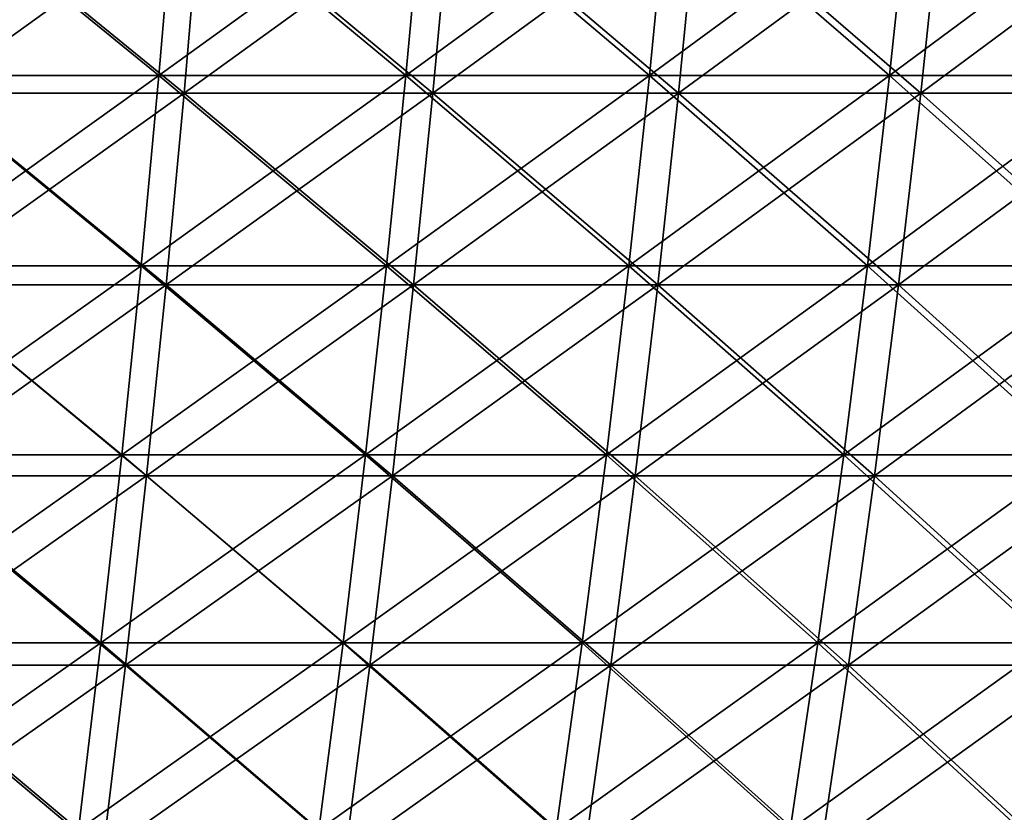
# Model space of a CAD drawing. Header units: millimetres. Extents: x -250 to 250, y -45 to 4150.
# Tile 764 of 805: x 83 to 110, y 4070 to 4092. Entities that reach past the tile are written whole.
import ezdxf

# ---------------------------------------------------------------- set-up
doc = ezdxf.new("R2010")
doc.units = ezdxf.units.MM
doc.header["$LTSCALE"] = 81.481481
for name, color, linetype in [('19', 7, 'CONTINUOUS'), ('20', 7, 'CONTINUOUS'), ('21', 7, 'CONTINUOUS'), ('22', 7, 'CONTINUOUS')]:
    doc.layers.add(name, color=color, linetype=linetype)

msp = doc.modelspace()

# ---------------------------------------------------------------- linework, layer by layer
at = {"layer": '19', "color": 7, "linetype": 'CONTINUOUS'}
for points in [[(87.658, 4089.852, -226.271), (80.648, 4089.852, -228.863), (88.116, 4095.227, -227.454), (87.658, 4089.852, -226.271)], [(88.116, 4095.227, -227.454), (80.648, 4089.852, -228.863), (81.07, 4095.227, -230.06), (88.116, 4095.227, -227.454)], [(94.584, 4089.852, -223.464), (87.658, 4089.852, -226.271), (95.079, 4095.227, -224.633), (94.584, 4089.852, -223.464)], [(95.079, 4095.227, -224.633), (87.658, 4089.852, -226.271), (88.116, 4095.227, -227.454), (95.079, 4095.227, -224.633)], [(101.421, 4089.852, -220.445), (94.584, 4089.852, -223.464), (101.951, 4095.227, -221.598), (101.421, 4089.852, -220.445)], [(101.951, 4095.227, -221.598), (94.584, 4089.852, -223.464), (95.079, 4095.227, -224.633), (101.951, 4095.227, -221.598)], [(108.161, 4089.852, -217.217), (101.421, 4089.852, -220.445), (108.727, 4095.227, -218.354), (108.161, 4089.852, -217.217)], [(108.727, 4095.227, -218.354), (101.421, 4089.852, -220.445), (101.951, 4095.227, -221.598), (108.727, 4095.227, -218.354)], [(114.799, 4089.852, -213.784), (108.161, 4089.852, -217.217), (115.4, 4095.227, -214.902), (114.799, 4089.852, -213.784)], [(115.4, 4095.227, -214.902), (108.161, 4089.852, -217.217), (108.727, 4095.227, -218.354), (115.4, 4095.227, -214.902)], [(87.156, 4084.507, -224.977), (80.187, 4084.507, -227.554), (87.658, 4089.852, -226.271), (87.156, 4084.507, -224.977)], [(87.658, 4089.852, -226.271), (80.187, 4084.507, -227.554), (80.648, 4089.852, -228.863), (87.658, 4089.852, -226.271)], [(94.043, 4084.507, -222.186), (87.156, 4084.507, -224.977), (94.584, 4089.852, -223.464), (94.043, 4084.507, -222.186)], [(94.584, 4089.852, -223.464), (87.156, 4084.507, -224.977), (87.658, 4089.852, -226.271), (94.584, 4089.852, -223.464)], [(100.841, 4084.507, -219.184), (94.043, 4084.507, -222.186), (101.421, 4089.852, -220.445), (100.841, 4084.507, -219.184)], [(101.421, 4089.852, -220.445), (94.043, 4084.507, -222.186), (94.584, 4089.852, -223.464), (101.421, 4089.852, -220.445)], [(107.543, 4084.507, -215.975), (100.841, 4084.507, -219.184), (108.161, 4089.852, -217.217), (107.543, 4084.507, -215.975)], [(108.161, 4089.852, -217.217), (100.841, 4084.507, -219.184), (101.421, 4089.852, -220.445), (108.161, 4089.852, -217.217)], [(114.143, 4084.507, -212.561), (107.543, 4084.507, -215.975), (114.799, 4089.852, -213.784), (114.143, 4084.507, -212.561)], [(114.799, 4089.852, -213.784), (107.543, 4084.507, -215.975), (108.161, 4089.852, -217.217), (114.799, 4089.852, -213.784)], [(86.613, 4079.194, -223.573), (79.687, 4079.194, -226.134), (87.156, 4084.507, -224.977), (86.613, 4079.194, -223.573)], [(87.156, 4084.507, -224.977), (79.687, 4079.194, -226.134), (80.187, 4084.507, -227.554), (87.156, 4084.507, -224.977)], [(93.456, 4079.194, -220.799), (86.613, 4079.194, -223.573), (94.043, 4084.507, -222.186), (93.456, 4079.194, -220.799)], [(94.043, 4084.507, -222.186), (86.613, 4079.194, -223.573), (87.156, 4084.507, -224.977), (94.043, 4084.507, -222.186)], [(100.212, 4079.194, -217.817), (93.456, 4079.194, -220.799), (100.841, 4084.507, -219.184), (100.212, 4079.194, -217.817)], [(100.841, 4084.507, -219.184), (93.456, 4079.194, -220.799), (94.043, 4084.507, -222.186), (100.841, 4084.507, -219.184)], [(106.872, 4079.194, -214.627), (100.212, 4079.194, -217.817), (107.543, 4084.507, -215.975), (106.872, 4079.194, -214.627)], [(107.543, 4084.507, -215.975), (100.212, 4079.194, -217.817), (100.841, 4084.507, -219.184), (107.543, 4084.507, -215.975)], [(113.431, 4079.194, -211.234), (106.872, 4079.194, -214.627), (114.143, 4084.507, -212.561), (113.431, 4079.194, -211.234)], [(114.143, 4084.507, -212.561), (106.872, 4079.194, -214.627), (107.543, 4084.507, -215.975), (114.143, 4084.507, -212.561)], [(86.026, 4073.915, -222.06), (79.147, 4073.915, -224.604), (86.613, 4079.194, -223.573), (86.026, 4073.915, -222.06)], [(86.613, 4079.194, -223.573), (79.147, 4073.915, -224.604), (79.687, 4079.194, -226.134), (86.613, 4079.194, -223.573)], [(92.824, 4073.915, -219.305), (86.026, 4073.915, -222.06), (93.456, 4079.194, -220.799), (92.824, 4073.915, -219.305)], [(93.456, 4079.194, -220.799), (86.026, 4073.915, -222.06), (86.613, 4079.194, -223.573), (93.456, 4079.194, -220.799)], [(99.533, 4073.915, -216.343), (92.824, 4073.915, -219.305), (100.212, 4079.194, -217.817), (99.533, 4073.915, -216.343)], [(100.212, 4079.194, -217.817), (92.824, 4073.915, -219.305), (93.456, 4079.194, -220.799), (100.212, 4079.194, -217.817)], [(106.149, 4073.915, -213.175), (99.533, 4073.915, -216.343), (106.872, 4079.194, -214.627), (106.149, 4073.915, -213.175)], [(106.872, 4079.194, -214.627), (99.533, 4073.915, -216.343), (100.212, 4079.194, -217.817), (106.872, 4079.194, -214.627)], [(112.663, 4073.915, -209.805), (106.149, 4073.915, -213.175), (113.431, 4079.194, -211.234), (112.663, 4073.915, -209.805)], [(113.431, 4079.194, -211.234), (106.149, 4073.915, -213.175), (106.872, 4079.194, -214.627), (113.431, 4079.194, -211.234)], [(85.398, 4068.673, -220.438), (78.569, 4068.673, -222.964), (86.026, 4073.915, -222.06), (85.398, 4068.673, -220.438)], [(86.026, 4073.915, -222.06), (78.569, 4068.673, -222.964), (79.147, 4073.915, -224.604), (86.026, 4073.915, -222.06)], [(92.146, 4068.673, -217.704), (85.398, 4068.673, -220.438), (92.824, 4073.915, -219.305), (92.146, 4068.673, -217.704)], [(92.824, 4073.915, -219.305), (85.398, 4068.673, -220.438), (86.026, 4073.915, -222.06), (92.824, 4073.915, -219.305)], [(98.807, 4068.673, -214.763), (92.146, 4068.673, -217.704), (99.533, 4073.915, -216.343), (98.807, 4068.673, -214.763)], [(99.533, 4073.915, -216.343), (92.146, 4068.673, -217.704), (92.824, 4073.915, -219.305), (99.533, 4073.915, -216.343)], [(105.373, 4068.673, -211.619), (98.807, 4068.673, -214.763), (106.149, 4073.915, -213.175), (105.373, 4068.673, -211.619)], [(106.149, 4073.915, -213.175), (98.807, 4068.673, -214.763), (99.533, 4073.915, -216.343), (106.149, 4073.915, -213.175)], [(111.84, 4068.673, -208.273), (105.373, 4068.673, -211.619), (112.663, 4073.915, -209.805), (111.84, 4068.673, -208.273)], [(112.663, 4073.915, -209.805), (105.373, 4068.673, -211.619), (106.149, 4073.915, -213.175), (112.663, 4073.915, -209.805)]]:
    msp.add_3dface(points, dxfattribs=at)
at = {"layer": '20', "color": 7, "linetype": 'CONTINUOUS'}
for points in [[(80.648, 4089.852, 228.863), (87.658, 4089.852, 226.271), (81.07, 4095.227, 230.06), (80.648, 4089.852, 228.863)], [(81.07, 4095.227, 230.06), (87.658, 4089.852, 226.271), (88.116, 4095.227, 227.454), (81.07, 4095.227, 230.06)], [(87.658, 4089.852, 226.271), (94.584, 4089.852, 223.464), (88.116, 4095.227, 227.454), (87.658, 4089.852, 226.271)], [(88.116, 4095.227, 227.454), (94.584, 4089.852, 223.464), (95.079, 4095.227, 224.633), (88.116, 4095.227, 227.454)], [(94.584, 4089.852, 223.464), (101.421, 4089.852, 220.445), (95.079, 4095.227, 224.633), (94.584, 4089.852, 223.464)], [(95.079, 4095.227, 224.633), (101.421, 4089.852, 220.445), (101.951, 4095.227, 221.598), (95.079, 4095.227, 224.633)], [(101.421, 4089.852, 220.445), (108.161, 4089.852, 217.217), (101.951, 4095.227, 221.598), (101.421, 4089.852, 220.445)], [(101.951, 4095.227, 221.598), (108.161, 4089.852, 217.217), (108.727, 4095.227, 218.354), (101.951, 4095.227, 221.598)], [(108.161, 4089.852, 217.217), (114.799, 4089.852, 213.784), (108.727, 4095.227, 218.354), (108.161, 4089.852, 217.217)], [(108.727, 4095.227, 218.354), (114.799, 4089.852, 213.784), (115.4, 4095.227, 214.902), (108.727, 4095.227, 218.354)], [(80.187, 4084.507, 227.554), (87.156, 4084.507, 224.977), (80.648, 4089.852, 228.863), (80.187, 4084.507, 227.554)], [(80.648, 4089.852, 228.863), (87.156, 4084.507, 224.977), (87.658, 4089.852, 226.271), (80.648, 4089.852, 228.863)], [(87.156, 4084.507, 224.977), (94.043, 4084.507, 222.186), (87.658, 4089.852, 226.271), (87.156, 4084.507, 224.977)], [(87.658, 4089.852, 226.271), (94.043, 4084.507, 222.186), (94.584, 4089.852, 223.464), (87.658, 4089.852, 226.271)], [(94.043, 4084.507, 222.186), (100.841, 4084.507, 219.184), (94.584, 4089.852, 223.464), (94.043, 4084.507, 222.186)], [(94.584, 4089.852, 223.464), (100.841, 4084.507, 219.184), (101.421, 4089.852, 220.445), (94.584, 4089.852, 223.464)], [(100.841, 4084.507, 219.184), (107.543, 4084.507, 215.975), (101.421, 4089.852, 220.445), (100.841, 4084.507, 219.184)], [(101.421, 4089.852, 220.445), (107.543, 4084.507, 215.975), (108.161, 4089.852, 217.217), (101.421, 4089.852, 220.445)], [(107.543, 4084.507, 215.975), (114.143, 4084.507, 212.561), (108.161, 4089.852, 217.217), (107.543, 4084.507, 215.975)], [(108.161, 4089.852, 217.217), (114.143, 4084.507, 212.561), (114.799, 4089.852, 213.784), (108.161, 4089.852, 217.217)], [(79.687, 4079.194, 226.134), (86.613, 4079.194, 223.573), (80.187, 4084.507, 227.554), (79.687, 4079.194, 226.134)], [(80.187, 4084.507, 227.554), (86.613, 4079.194, 223.573), (87.156, 4084.507, 224.977), (80.187, 4084.507, 227.554)], [(86.613, 4079.194, 223.573), (93.456, 4079.194, 220.799), (87.156, 4084.507, 224.977), (86.613, 4079.194, 223.573)], [(87.156, 4084.507, 224.977), (93.456, 4079.194, 220.799), (94.043, 4084.507, 222.186), (87.156, 4084.507, 224.977)], [(93.456, 4079.194, 220.799), (100.212, 4079.194, 217.817), (94.043, 4084.507, 222.186), (93.456, 4079.194, 220.799)], [(94.043, 4084.507, 222.186), (100.212, 4079.194, 217.817), (100.841, 4084.507, 219.184), (94.043, 4084.507, 222.186)], [(100.212, 4079.194, 217.817), (106.872, 4079.194, 214.627), (100.841, 4084.507, 219.184), (100.212, 4079.194, 217.817)], [(100.841, 4084.507, 219.184), (106.872, 4079.194, 214.627), (107.543, 4084.507, 215.975), (100.841, 4084.507, 219.184)], [(106.872, 4079.194, 214.627), (113.431, 4079.194, 211.234), (107.543, 4084.507, 215.975), (106.872, 4079.194, 214.627)], [(107.543, 4084.507, 215.975), (113.431, 4079.194, 211.234), (114.143, 4084.507, 212.561), (107.543, 4084.507, 215.975)], [(79.147, 4073.915, 224.604), (86.026, 4073.915, 222.06), (79.687, 4079.194, 226.134), (79.147, 4073.915, 224.604)], [(79.687, 4079.194, 226.134), (86.026, 4073.915, 222.06), (86.613, 4079.194, 223.573), (79.687, 4079.194, 226.134)], [(86.026, 4073.915, 222.06), (92.824, 4073.915, 219.305), (86.613, 4079.194, 223.573), (86.026, 4073.915, 222.06)], [(86.613, 4079.194, 223.573), (92.824, 4073.915, 219.305), (93.456, 4079.194, 220.799), (86.613, 4079.194, 223.573)], [(92.824, 4073.915, 219.305), (99.533, 4073.915, 216.343), (93.456, 4079.194, 220.799), (92.824, 4073.915, 219.305)], [(93.456, 4079.194, 220.799), (99.533, 4073.915, 216.343), (100.212, 4079.194, 217.817), (93.456, 4079.194, 220.799)], [(99.533, 4073.915, 216.343), (106.149, 4073.915, 213.175), (100.212, 4079.194, 217.817), (99.533, 4073.915, 216.343)], [(100.212, 4079.194, 217.817), (106.149, 4073.915, 213.175), (106.872, 4079.194, 214.627), (100.212, 4079.194, 217.817)], [(106.149, 4073.915, 213.175), (112.663, 4073.915, 209.805), (106.872, 4079.194, 214.627), (106.149, 4073.915, 213.175)], [(106.872, 4079.194, 214.627), (112.663, 4073.915, 209.805), (113.431, 4079.194, 211.234), (106.872, 4079.194, 214.627)], [(78.569, 4068.673, 222.964), (85.398, 4068.673, 220.438), (79.147, 4073.915, 224.604), (78.569, 4068.673, 222.964)], [(79.147, 4073.915, 224.604), (85.398, 4068.673, 220.438), (86.026, 4073.915, 222.06), (79.147, 4073.915, 224.604)], [(85.398, 4068.673, 220.438), (92.146, 4068.673, 217.704), (86.026, 4073.915, 222.06), (85.398, 4068.673, 220.438)], [(86.026, 4073.915, 222.06), (92.146, 4068.673, 217.704), (92.824, 4073.915, 219.305), (86.026, 4073.915, 222.06)], [(92.146, 4068.673, 217.704), (98.807, 4068.673, 214.763), (92.824, 4073.915, 219.305), (92.146, 4068.673, 217.704)], [(92.824, 4073.915, 219.305), (98.807, 4068.673, 214.763), (99.533, 4073.915, 216.343), (92.824, 4073.915, 219.305)], [(98.807, 4068.673, 214.763), (105.373, 4068.673, 211.619), (99.533, 4073.915, 216.343), (98.807, 4068.673, 214.763)], [(99.533, 4073.915, 216.343), (105.373, 4068.673, 211.619), (106.149, 4073.915, 213.175), (99.533, 4073.915, 216.343)], [(105.373, 4068.673, 211.619), (111.84, 4068.673, 208.273), (106.149, 4073.915, 213.175), (105.373, 4068.673, 211.619)], [(106.149, 4073.915, 213.175), (111.84, 4068.673, 208.273), (112.663, 4073.915, 209.805), (106.149, 4073.915, 213.175)]]:
    msp.add_3dface(points, dxfattribs=at)
at = {"layer": '21', "color": 7, "linetype": 'CONTINUOUS'}
for points in [[(86.957, 4090.342, 224.462), (80.004, 4090.342, 227.034), (87.412, 4095.673, 225.636), (86.957, 4090.342, 224.462)], [(87.412, 4095.673, 225.636), (80.004, 4090.342, 227.034), (80.422, 4095.673, 228.221), (87.412, 4095.673, 225.636)], [(93.828, 4090.342, 221.678), (86.957, 4090.342, 224.462), (94.319, 4095.673, 222.837), (93.828, 4090.342, 221.678)], [(94.319, 4095.673, 222.837), (86.957, 4090.342, 224.462), (87.412, 4095.673, 225.636), (94.319, 4095.673, 222.837)], [(100.61, 4090.342, 218.683), (93.828, 4090.342, 221.678), (101.136, 4095.673, 219.827), (100.61, 4090.342, 218.683)], [(101.136, 4095.673, 219.827), (93.828, 4090.342, 221.678), (94.319, 4095.673, 222.837), (101.136, 4095.673, 219.827)], [(107.297, 4090.342, 215.481), (100.61, 4090.342, 218.683), (107.858, 4095.673, 216.608), (107.297, 4090.342, 215.481)], [(107.858, 4095.673, 216.608), (100.61, 4090.342, 218.683), (101.136, 4095.673, 219.827), (107.858, 4095.673, 216.608)], [(113.882, 4090.342, 212.075), (107.297, 4090.342, 215.481), (114.477, 4095.673, 213.184), (113.882, 4090.342, 212.075)], [(114.477, 4095.673, 213.184), (107.297, 4090.342, 215.481), (107.858, 4095.673, 216.608), (114.477, 4095.673, 213.184)], [(86.46, 4085.04, 223.179), (79.546, 4085.04, 225.736), (86.957, 4090.342, 224.462), (86.46, 4085.04, 223.179)], [(86.957, 4090.342, 224.462), (79.546, 4085.04, 225.736), (80.004, 4090.342, 227.034), (86.957, 4090.342, 224.462)], [(93.292, 4085.04, 220.411), (86.46, 4085.04, 223.179), (93.828, 4090.342, 221.678), (93.292, 4085.04, 220.411)], [(93.828, 4090.342, 221.678), (86.46, 4085.04, 223.179), (86.957, 4090.342, 224.462), (93.828, 4090.342, 221.678)], [(100.035, 4085.04, 217.433), (93.292, 4085.04, 220.411), (100.61, 4090.342, 218.683), (100.035, 4085.04, 217.433)], [(100.61, 4090.342, 218.683), (93.292, 4085.04, 220.411), (93.828, 4090.342, 221.678), (100.61, 4090.342, 218.683)], [(106.684, 4085.04, 214.249), (100.035, 4085.04, 217.433), (107.297, 4090.342, 215.481), (106.684, 4085.04, 214.249)], [(107.297, 4090.342, 215.481), (100.035, 4085.04, 217.433), (100.61, 4090.342, 218.683), (107.297, 4090.342, 215.481)], [(113.231, 4085.04, 210.862), (106.684, 4085.04, 214.249), (113.882, 4090.342, 212.075), (113.231, 4085.04, 210.862)], [(113.882, 4090.342, 212.075), (106.684, 4085.04, 214.249), (107.297, 4090.342, 215.481), (113.882, 4090.342, 212.075)], [(85.921, 4079.77, 221.787), (79.05, 4079.77, 224.327), (86.46, 4085.04, 223.179), (85.921, 4079.77, 221.787)], [(86.46, 4085.04, 223.179), (79.05, 4079.77, 224.327), (79.546, 4085.04, 225.736), (86.46, 4085.04, 223.179)], [(92.71, 4079.77, 219.036), (85.921, 4079.77, 221.787), (93.292, 4085.04, 220.411), (92.71, 4079.77, 219.036)], [(93.292, 4085.04, 220.411), (85.921, 4079.77, 221.787), (86.46, 4085.04, 223.179), (93.292, 4085.04, 220.411)], [(99.411, 4079.77, 216.077), (92.71, 4079.77, 219.036), (100.035, 4085.04, 217.433), (99.411, 4079.77, 216.077)], [(100.035, 4085.04, 217.433), (92.71, 4079.77, 219.036), (93.292, 4085.04, 220.411), (100.035, 4085.04, 217.433)], [(106.018, 4079.77, 212.913), (99.411, 4079.77, 216.077), (106.684, 4085.04, 214.249), (106.018, 4079.77, 212.913)], [(106.684, 4085.04, 214.249), (99.411, 4079.77, 216.077), (100.035, 4085.04, 217.433), (106.684, 4085.04, 214.249)], [(112.524, 4079.77, 209.547), (106.018, 4079.77, 212.913), (113.231, 4085.04, 210.862), (112.524, 4079.77, 209.547)], [(113.231, 4085.04, 210.862), (106.018, 4079.77, 212.913), (106.684, 4085.04, 214.249), (113.231, 4085.04, 210.862)], [(85.339, 4074.534, 220.286), (78.515, 4074.534, 222.81), (85.921, 4079.77, 221.787), (85.339, 4074.534, 220.286)], [(85.921, 4079.77, 221.787), (78.515, 4074.534, 222.81), (79.05, 4079.77, 224.327), (85.921, 4079.77, 221.787)], [(92.083, 4074.534, 217.554), (85.339, 4074.534, 220.286), (92.71, 4079.77, 219.036), (92.083, 4074.534, 217.554)], [(92.71, 4079.77, 219.036), (85.339, 4074.534, 220.286), (85.921, 4079.77, 221.787), (92.71, 4079.77, 219.036)], [(98.738, 4074.534, 214.615), (92.083, 4074.534, 217.554), (99.411, 4079.77, 216.077), (98.738, 4074.534, 214.615)], [(99.411, 4079.77, 216.077), (92.083, 4074.534, 217.554), (92.71, 4079.77, 219.036), (99.411, 4079.77, 216.077)], [(105.301, 4074.534, 211.472), (98.738, 4074.534, 214.615), (106.018, 4079.77, 212.913), (105.301, 4074.534, 211.472)], [(106.018, 4079.77, 212.913), (98.738, 4074.534, 214.615), (99.411, 4079.77, 216.077), (106.018, 4079.77, 212.913)], [(111.763, 4074.534, 208.129), (105.301, 4074.534, 211.472), (112.524, 4079.77, 209.547), (111.763, 4074.534, 208.129)], [(112.524, 4079.77, 209.547), (105.301, 4074.534, 211.472), (106.018, 4079.77, 212.913), (112.524, 4079.77, 209.547)], [(84.716, 4069.334, 218.678), (77.942, 4069.334, 221.183), (85.339, 4074.534, 220.286), (84.716, 4069.334, 218.678)], [(85.339, 4074.534, 220.286), (77.942, 4069.334, 221.183), (78.515, 4074.534, 222.81), (85.339, 4074.534, 220.286)], [(91.41, 4069.334, 215.966), (84.716, 4069.334, 218.678), (92.083, 4074.534, 217.554), (91.41, 4069.334, 215.966)], [(92.083, 4074.534, 217.554), (84.716, 4069.334, 218.678), (85.339, 4074.534, 220.286), (92.083, 4074.534, 217.554)], [(98.018, 4069.334, 213.048), (91.41, 4069.334, 215.966), (98.738, 4074.534, 214.615), (98.018, 4069.334, 213.048)], [(98.738, 4074.534, 214.615), (91.41, 4069.334, 215.966), (92.083, 4074.534, 217.554), (98.738, 4074.534, 214.615)], [(104.532, 4069.334, 209.929), (98.018, 4069.334, 213.048), (105.301, 4074.534, 211.472), (104.532, 4069.334, 209.929)], [(105.301, 4074.534, 211.472), (98.018, 4069.334, 213.048), (98.738, 4074.534, 214.615), (105.301, 4074.534, 211.472)], [(110.947, 4069.334, 206.61), (104.532, 4069.334, 209.929), (111.763, 4074.534, 208.129), (110.947, 4069.334, 206.61)], [(111.763, 4074.534, 208.129), (104.532, 4069.334, 209.929), (105.301, 4074.534, 211.472), (111.763, 4074.534, 208.129)]]:
    msp.add_3dface(points, dxfattribs=at)
at = {"layer": '22', "color": 7, "linetype": 'CONTINUOUS'}
for points in [[(80.004, 4090.342, -227.034), (86.957, 4090.342, -224.462), (80.422, 4095.673, -228.221), (80.004, 4090.342, -227.034)], [(80.422, 4095.673, -228.221), (86.957, 4090.342, -224.462), (87.412, 4095.673, -225.636), (80.422, 4095.673, -228.221)], [(86.957, 4090.342, -224.462), (93.828, 4090.342, -221.678), (87.412, 4095.673, -225.636), (86.957, 4090.342, -224.462)], [(87.412, 4095.673, -225.636), (93.828, 4090.342, -221.678), (94.319, 4095.673, -222.837), (87.412, 4095.673, -225.636)], [(93.828, 4090.342, -221.678), (100.61, 4090.342, -218.683), (94.319, 4095.673, -222.837), (93.828, 4090.342, -221.678)], [(94.319, 4095.673, -222.837), (100.61, 4090.342, -218.683), (101.136, 4095.673, -219.827), (94.319, 4095.673, -222.837)], [(100.61, 4090.342, -218.683), (107.297, 4090.342, -215.481), (101.136, 4095.673, -219.827), (100.61, 4090.342, -218.683)], [(101.136, 4095.673, -219.827), (107.297, 4090.342, -215.481), (107.858, 4095.673, -216.608), (101.136, 4095.673, -219.827)], [(107.297, 4090.342, -215.481), (113.882, 4090.342, -212.075), (107.858, 4095.673, -216.608), (107.297, 4090.342, -215.481)], [(107.858, 4095.673, -216.608), (113.882, 4090.342, -212.075), (114.477, 4095.673, -213.184), (107.858, 4095.673, -216.608)], [(79.546, 4085.04, -225.736), (86.46, 4085.04, -223.179), (80.004, 4090.342, -227.034), (79.546, 4085.04, -225.736)], [(80.004, 4090.342, -227.034), (86.46, 4085.04, -223.179), (86.957, 4090.342, -224.462), (80.004, 4090.342, -227.034)], [(86.46, 4085.04, -223.179), (93.292, 4085.04, -220.411), (86.957, 4090.342, -224.462), (86.46, 4085.04, -223.179)], [(86.957, 4090.342, -224.462), (93.292, 4085.04, -220.411), (93.828, 4090.342, -221.678), (86.957, 4090.342, -224.462)], [(93.292, 4085.04, -220.411), (100.035, 4085.04, -217.433), (93.828, 4090.342, -221.678), (93.292, 4085.04, -220.411)], [(93.828, 4090.342, -221.678), (100.035, 4085.04, -217.433), (100.61, 4090.342, -218.683), (93.828, 4090.342, -221.678)], [(100.035, 4085.04, -217.433), (106.684, 4085.04, -214.249), (100.61, 4090.342, -218.683), (100.035, 4085.04, -217.433)], [(100.61, 4090.342, -218.683), (106.684, 4085.04, -214.249), (107.297, 4090.342, -215.481), (100.61, 4090.342, -218.683)], [(106.684, 4085.04, -214.249), (113.231, 4085.04, -210.862), (107.297, 4090.342, -215.481), (106.684, 4085.04, -214.249)], [(107.297, 4090.342, -215.481), (113.231, 4085.04, -210.862), (113.882, 4090.342, -212.075), (107.297, 4090.342, -215.481)], [(79.05, 4079.77, -224.327), (85.921, 4079.77, -221.787), (79.546, 4085.04, -225.736), (79.05, 4079.77, -224.327)], [(79.546, 4085.04, -225.736), (85.921, 4079.77, -221.787), (86.46, 4085.04, -223.179), (79.546, 4085.04, -225.736)], [(85.921, 4079.77, -221.787), (92.71, 4079.77, -219.036), (86.46, 4085.04, -223.179), (85.921, 4079.77, -221.787)], [(86.46, 4085.04, -223.179), (92.71, 4079.77, -219.036), (93.292, 4085.04, -220.411), (86.46, 4085.04, -223.179)], [(92.71, 4079.77, -219.036), (99.411, 4079.77, -216.077), (93.292, 4085.04, -220.411), (92.71, 4079.77, -219.036)], [(93.292, 4085.04, -220.411), (99.411, 4079.77, -216.077), (100.035, 4085.04, -217.433), (93.292, 4085.04, -220.411)], [(99.411, 4079.77, -216.077), (106.018, 4079.77, -212.913), (100.035, 4085.04, -217.433), (99.411, 4079.77, -216.077)], [(100.035, 4085.04, -217.433), (106.018, 4079.77, -212.913), (106.684, 4085.04, -214.249), (100.035, 4085.04, -217.433)], [(106.018, 4079.77, -212.913), (112.524, 4079.77, -209.547), (106.684, 4085.04, -214.249), (106.018, 4079.77, -212.913)], [(106.684, 4085.04, -214.249), (112.524, 4079.77, -209.547), (113.231, 4085.04, -210.862), (106.684, 4085.04, -214.249)], [(78.515, 4074.534, -222.81), (85.339, 4074.534, -220.286), (79.05, 4079.77, -224.327), (78.515, 4074.534, -222.81)], [(79.05, 4079.77, -224.327), (85.339, 4074.534, -220.286), (85.921, 4079.77, -221.787), (79.05, 4079.77, -224.327)], [(85.339, 4074.534, -220.286), (92.083, 4074.534, -217.554), (85.921, 4079.77, -221.787), (85.339, 4074.534, -220.286)], [(85.921, 4079.77, -221.787), (92.083, 4074.534, -217.554), (92.71, 4079.77, -219.036), (85.921, 4079.77, -221.787)], [(92.083, 4074.534, -217.554), (98.738, 4074.534, -214.615), (92.71, 4079.77, -219.036), (92.083, 4074.534, -217.554)], [(92.71, 4079.77, -219.036), (98.738, 4074.534, -214.615), (99.411, 4079.77, -216.077), (92.71, 4079.77, -219.036)], [(98.738, 4074.534, -214.615), (105.301, 4074.534, -211.472), (99.411, 4079.77, -216.077), (98.738, 4074.534, -214.615)], [(99.411, 4079.77, -216.077), (105.301, 4074.534, -211.472), (106.018, 4079.77, -212.913), (99.411, 4079.77, -216.077)], [(105.301, 4074.534, -211.472), (111.763, 4074.534, -208.129), (106.018, 4079.77, -212.913), (105.301, 4074.534, -211.472)], [(106.018, 4079.77, -212.913), (111.763, 4074.534, -208.129), (112.524, 4079.77, -209.547), (106.018, 4079.77, -212.913)], [(77.942, 4069.334, -221.183), (84.716, 4069.334, -218.678), (78.515, 4074.534, -222.81), (77.942, 4069.334, -221.183)], [(78.515, 4074.534, -222.81), (84.716, 4069.334, -218.678), (85.339, 4074.534, -220.286), (78.515, 4074.534, -222.81)], [(84.716, 4069.334, -218.678), (91.41, 4069.334, -215.966), (85.339, 4074.534, -220.286), (84.716, 4069.334, -218.678)], [(85.339, 4074.534, -220.286), (91.41, 4069.334, -215.966), (92.083, 4074.534, -217.554), (85.339, 4074.534, -220.286)], [(91.41, 4069.334, -215.966), (98.018, 4069.334, -213.048), (92.083, 4074.534, -217.554), (91.41, 4069.334, -215.966)], [(92.083, 4074.534, -217.554), (98.018, 4069.334, -213.048), (98.738, 4074.534, -214.615), (92.083, 4074.534, -217.554)], [(98.018, 4069.334, -213.048), (104.532, 4069.334, -209.929), (98.738, 4074.534, -214.615), (98.018, 4069.334, -213.048)], [(98.738, 4074.534, -214.615), (104.532, 4069.334, -209.929), (105.301, 4074.534, -211.472), (98.738, 4074.534, -214.615)], [(104.532, 4069.334, -209.929), (110.947, 4069.334, -206.61), (105.301, 4074.534, -211.472), (104.532, 4069.334, -209.929)], [(105.301, 4074.534, -211.472), (110.947, 4069.334, -206.61), (111.763, 4074.534, -208.129), (105.301, 4074.534, -211.472)]]:
    msp.add_3dface(points, dxfattribs=at)

doc.saveas('drawing.dxf')
